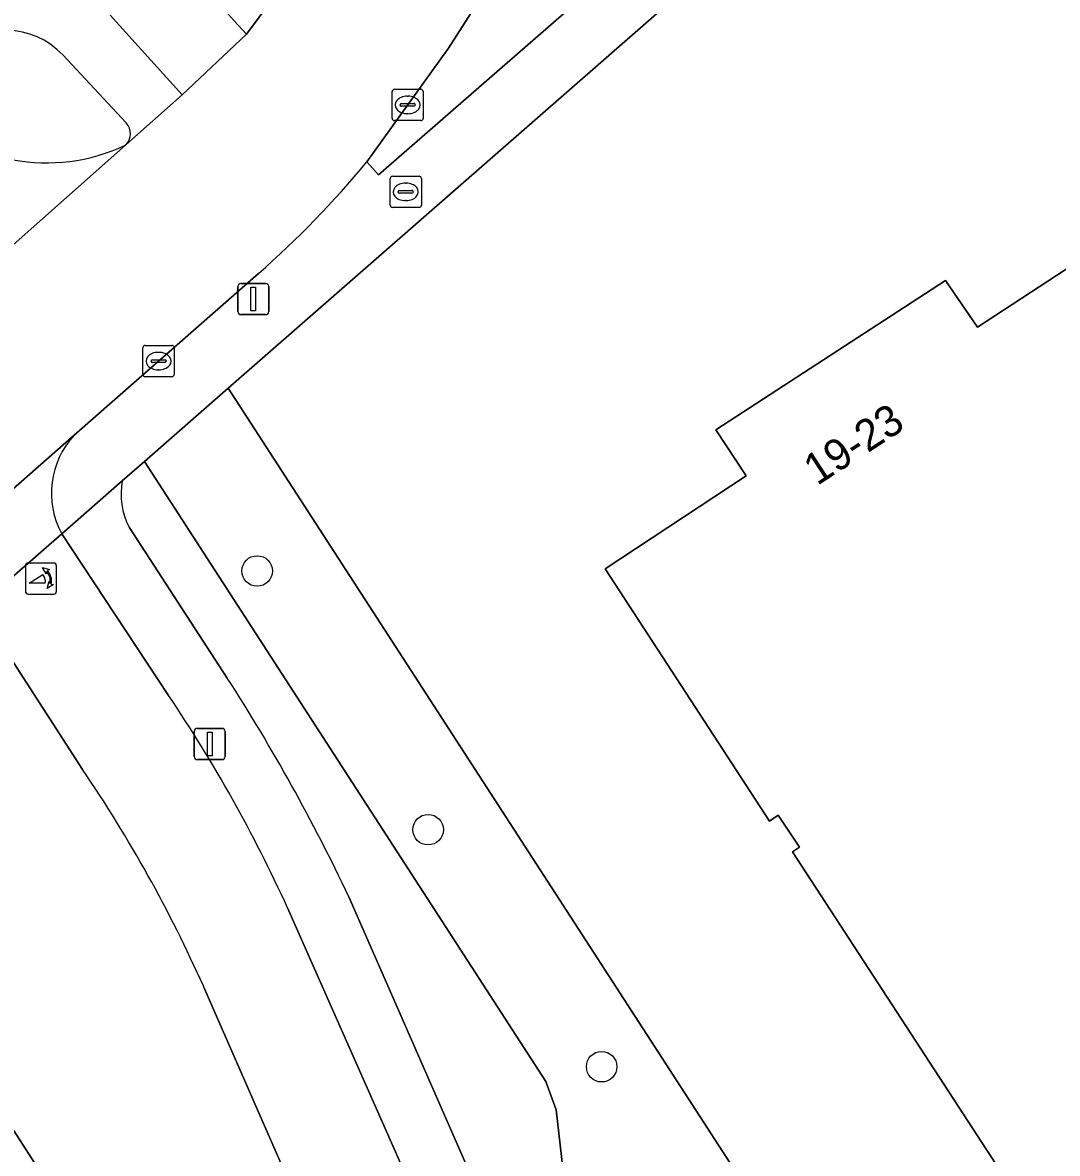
# Model space of a CAD drawing. Extents: x 157793 to 159380, y 380877 to 382313.
# Drawn here: x 159217.44 to 159250.58, y 382160.8 to 382197.02 of the extents above; entities that cross this region are included whole.
import ezdxf

# ---------------------------------------------------------------- set-up
doc = ezdxf.new("R2010")
doc.units = 0
for name, color, linetype in [('IMGEO_Boom', 7, 'Continuous'), ('IMGEO_Brandkraan', 7, 'Continuous'), ('IMGEO_Erf', 7, 'Continuous'), ('IMGEO_Fietspad_gesloten', 7, 'Continuous'), ('IMGEO_Fietspad_open', 7, 'Continuous'), ('IMGEO_Groenvoorziening', 7, 'Continuous'), ('IMGEO_Haag', 7, 'Continuous'), ('IMGEO_Kolk', 7, 'Continuous'), ('IMGEO_Lichtmast', 7, 'Continuous'), ('IMGEO_Pand', 7, 'Continuous'), ('IMGEO_Pand_nummerreeks', 7, 'Continuous'), ('IMGEO_Poller', 7, 'Continuous'), ('IMGEO_Rijbaan_lokaal_gesloten', 7, 'Continuous'), ('IMGEO_Rijbaan_lokaal_open', 7, 'Continuous'), ('IMGEO_Verkeerseiland_groen', 7, 'Continuous'), ('IMGEO_Voetpad_halfverhard', 7, 'Continuous'), ('IMGEO_Voetpad_open', 7, 'Continuous')]:
    doc.layers.add(name, color=color, linetype=linetype)

msp = doc.modelspace()

# ---------------------------------------------------------------- linework, layer by layer
at = {"layer": 'IMGEO_Boom'}
for centre in [(159224.951, 382179.455), (159230.426, 382171.168), (159235.983, 382163.576)]:
    msp.add_circle(centre, 0.489, dxfattribs=at)
at = {"layer": 'IMGEO_Brandkraan'}
for p, q in [((159229.285, 382192.097), (159230.137, 382192.097)), ((159229.21, 382191.171), (159229.21, 382192.023)), ((159229.698, 382191.877), (159229.723, 382191.877)), ((159230.211, 382192.023), (159230.211, 382191.171)), ((159229.469, 382191.591), (159229.469, 382191.603)), ((159229.907, 382191.554), (159229.509, 382191.554)), ((159229.512, 382191.64), (159229.91, 382191.64)), ((159229.953, 382191.603), (159229.953, 382191.591)), ((159230.137, 382191.097), (159229.285, 382191.097)), ((159229.721, 382191.317), (159229.696, 382191.317))]:
    msp.add_line(p, q, dxfattribs=at)
for points in [[(159229.285, 382192.097), (159230.137, 382192.097)], [(159229.21, 382191.171), (159229.21, 382192.023)], [(159230.211, 382192.023), (159230.211, 382191.171)], [(159230.137, 382191.097), (159229.285, 382191.097)]]:
    msp.add_lwpolyline(points, dxfattribs=at)
for centre, radius, start, end in [((159229.287, 382192.021), 0.0765, 91.552, 178.448), ((159229.287, 382192.021), 0.0765, 91.552, 178.448), ((159230.135, 382192.021), 0.0765, 1.552, 88.448), ((159230.135, 382192.021), 0.0765, 1.552, 88.448), ((159229.509, 382191.6), 0.0403, 85.8775, 175.7526), ((159229.506, 382191.59), 0.0366, 178.938, 274.7102), ((159229.91, 382191.597), 0.043, 264.8664, 352.4533), ((159229.914, 382191.602), 0.0386, 1.7309, 96.639), ((159229.287, 382191.173), 0.0765, 181.552, 268.448), ((159229.287, 382191.173), 0.0765, 181.552, 268.448), ((159230.135, 382191.173), 0.0765, 271.552, 358.448), ((159230.135, 382191.173), 0.0765, 271.552, 358.448)]:
    msp.add_arc(centre, radius, start, end, dxfattribs=at)
for centre, major_axis, ratio, start_param, end_param in [((159229.697, 382191.597), (-0.387, 0.002), 0.722429, 4.712389, 7.853982), ((159229.722, 382191.597), (-0.39, 0.002), 0.717154, 1.570796, 4.712389)]:
    msp.add_ellipse(centre, major_axis=major_axis, ratio=ratio, start_param=start_param, end_param=end_param, dxfattribs=at)
at = {"layer": 'IMGEO_Erf'}
msp.add_lwpolyline([(159273.46, 382227.052), (159262.537, 382218.172), (159258.885, 382215.328), (159243.409, 382202.263), (159224.02, 382185.305), (159248.879, 382146.934), (159248.983, 382146.773), (159253.801, 382139.337), (159252.103, 382135.468), (159252.561, 382134.725), (159253.095, 382134.034), (159253.698, 382133.402), (159254.363, 382132.837), (159254.495, 382132.738), (159257.812, 382129.836), (159267.138, 382126.989), (159279.357, 382144.025), (159285.052, 382153.529), (159292.103, 382164.388), (159293.234, 382167.208)], dxfattribs=at)
msp.add_lwpolyline([(159278.17, 382165.432), (159255.137, 382150.43), (159242.098, 382170.461), (159242.322, 382170.611), (159241.64, 382171.629), (159241.36, 382171.441), (159238.825, 382175.33), (159236.095, 382179.519), (159240.613, 382182.502), (159239.642, 382183.975), (159246.993, 382188.761), (159248.024, 382187.261), (159259.25, 382194.605), (159261.979, 382190.416), (159264.513, 382186.525), (159264.228, 382186.341), (159264.905, 382185.303), (159265.131, 382185.45)], close=True, dxfattribs=at)
at = {"layer": 'IMGEO_Fietspad_gesloten'}
for points in [[(159220.741, 382193.101), (159222.553, 382194.706), (159220.24, 382197.256)], [(159218.727, 382195.984), (159220.761, 382193.808)], [(159222.113, 382175.471), (159218.693, 382180.646), (159215.996, 382178.3), (159219.362, 382173.097)], [(159231.514, 382156.02), (159225.923, 382168.668)], [(159223.238, 382166.142), (159228.506, 382154.107)]]:
    msp.add_lwpolyline(points, dxfattribs=at)
for centre, radius, start, end in [((159216.874, 382194.23), 2.551, 43.4253, 132.7724), ((159220.386, 382193.465), 0.509, 314.3267, 42.4325), ((159183.126, 382149.168), 47.031, 24.4959, 34.0059), ((159181.883, 382147.652), 45.301, 24.0891, 34.1725)]:
    msp.add_arc(centre, radius, start, end, dxfattribs=at)
at = {"layer": 'IMGEO_Fietspad_open'}
for points in [[(159219.094, 382183.805), (159212.694, 382178.187)], [(159215.996, 382178.3), (159218.693, 382180.646)]]:
    msp.add_lwpolyline(points, dxfattribs=at)
msp.add_arc((159221.087, 382181.947), 2.725, 137.0107, 208.5205, dxfattribs=at)
at = {"layer": 'IMGEO_Groenvoorziening'}
for points in [[(159250.07, 382226.128), (159234.631, 382213.07), (159231.718, 382208.783), (159229.698, 382205.77), (159227.353, 382202.35), (159225.79, 382200.071), (159223.95, 382197.376), (159224.22, 382197.079), (159224.612, 382196.647), (159225.419, 382197.739), (159225.909, 382198.443)], [(159235.493, 382203.086), (159231.077, 382196.199), (159228.462, 382192.558), (159228.838, 382192.139), (159243.103, 382204.573), (159247.704, 382208.47)], [(159264.811, 382123.741), (159267.138, 382126.989), (159257.812, 382129.836), (159254.495, 382132.738), (159254.363, 382132.837), (159253.698, 382133.402), (159253.095, 382134.034), (159252.561, 382134.725), (159252.103, 382135.468), (159246.444, 382144.476), (159244.631, 382147.084), (159244.536, 382147.3), (159244.403, 382147.535), (159244.247, 382147.754), (159244.069, 382147.956), (159243.871, 382148.138), (159243.655, 382148.299), (159243.423, 382148.436), (159238.983, 382151.26), (159235.096, 382157.243), (159234.524, 382162.199), (159234.193, 382163.103), (159221.343, 382182.964), (159220.632, 382182.341)], [(159220.849, 382180.858), (159223.994, 382176.025)], [(159219.362, 382173.097), (159215.996, 382178.3), (159207.91, 382171.242), (159212.522, 382163.88), (159217.077, 382161.657), (159221.283, 382155.116)], [(159227.884, 382169.019), (159233.904, 382155.273)], [(159228.506, 382154.107), (159223.238, 382166.142)]]:
    msp.add_lwpolyline(points, dxfattribs=at)
for points in [[(159224.02, 382185.305), (159221.343, 382182.964), (159234.193, 382163.103), (159234.524, 382162.199), (159235.096, 382157.243), (159238.983, 382151.26), (159243.423, 382148.436), (159243.655, 382148.299), (159243.871, 382148.138), (159244.069, 382147.956), (159244.247, 382147.754), (159244.403, 382147.535), (159244.536, 382147.3), (159244.631, 382147.084), (159246.444, 382144.476), (159252.103, 382135.468), (159253.801, 382139.337), (159248.983, 382146.773), (159248.879, 382146.934)], [(159205.082, 382168.776), (159227.077, 382135.476), (159233.827, 382125.257), (159234.074, 382125.225), (159235.482, 382124.954), (159236.854, 382124.538), (159238.175, 382123.981), (159239.43, 382123.288), (159237.2, 382126.292), (159236.867, 382126.7), (159236.579, 382127.14), (159236.338, 382127.608), (159236.147, 382128.099), (159236.009, 382128.607), (159235.925, 382129.126), (159235.038, 382134.145), (159230.875, 382140.347), (159226.906, 382142.394), (159226.424, 382142.914), (159222.4, 382148.891), (159221.283, 382155.116), (159217.077, 382161.657), (159212.522, 382163.88), (159207.91, 382171.242)]]:
    msp.add_lwpolyline(points, close=True, dxfattribs=at)
for centre, radius, start, end in [((159222.904, 382181.916), 2.311, 169.4034, 207.2461), ((159173.026, 382143.142), 60.655, 25.25312, 32.82831), ((159181.883, 382147.652), 45.301, 24.0891, 34.1725)]:
    msp.add_arc(centre, radius, start, end, dxfattribs=at)
at = {"layer": 'IMGEO_Haag'}
msp.add_lwpolyline([(159250.07, 382226.128), (159234.631, 382213.07), (159231.718, 382208.783), (159229.698, 382205.77), (159227.353, 382202.35), (159225.79, 382200.071), (159223.95, 382197.376), (159224.22, 382197.079), (159224.612, 382196.647), (159225.419, 382197.739), (159225.909, 382198.443)], dxfattribs=at)
at = {"layer": 'IMGEO_Kolk'}
for p, q in [((159229.271, 382193.956), (159229.271, 382194.808)), ((159229.346, 382194.882), (159230.198, 382194.882)), ((159229.759, 382194.662), (159229.784, 382194.662)), ((159230.272, 382194.808), (159230.272, 382193.956)), ((159229.53, 382194.376), (159229.53, 382194.388)), ((159229.968, 382194.339), (159229.57, 382194.339)), ((159229.573, 382194.425), (159229.971, 382194.425)), ((159230.014, 382194.388), (159230.014, 382194.376)), ((159230.198, 382193.882), (159229.346, 382193.882)), ((159229.782, 382194.102), (159229.757, 382194.102)), ((159221.369, 382186.678), (159222.221, 382186.678)), ((159221.294, 382185.752), (159221.294, 382186.604)), ((159221.782, 382186.458), (159221.807, 382186.458)), ((159222.295, 382186.604), (159222.295, 382185.752)), ((159221.553, 382186.172), (159221.553, 382186.184)), ((159221.991, 382186.135), (159221.593, 382186.135)), ((159221.596, 382186.221), (159221.994, 382186.221)), ((159222.037, 382186.184), (159222.037, 382186.172)), ((159222.221, 382185.678), (159221.369, 382185.678)), ((159221.805, 382185.898), (159221.78, 382185.898))]:
    msp.add_line(p, q, dxfattribs=at)
for points in [[(159229.271, 382193.956), (159229.271, 382194.808)], [(159229.346, 382194.882), (159230.198, 382194.882)], [(159230.272, 382194.808), (159230.272, 382193.956)], [(159230.198, 382193.882), (159229.346, 382193.882)], [(159221.369, 382186.678), (159222.221, 382186.678)], [(159221.294, 382185.752), (159221.294, 382186.604)], [(159222.295, 382186.604), (159222.295, 382185.752)], [(159222.221, 382185.678), (159221.369, 382185.678)]]:
    msp.add_lwpolyline(points, dxfattribs=at)
for centre, radius, start, end in [((159229.348, 382194.806), 0.0765, 91.552, 178.448), ((159229.348, 382194.806), 0.0765, 91.552, 178.448), ((159230.196, 382194.806), 0.0765, 1.552, 88.448), ((159230.196, 382194.806), 0.0765, 1.552, 88.448), ((159229.57, 382194.385), 0.0403, 85.8775, 175.7526), ((159229.567, 382194.375), 0.0366, 178.938, 274.7102), ((159229.971, 382194.382), 0.043, 264.8664, 352.4533), ((159229.975, 382194.387), 0.0386, 1.7309, 96.639), ((159229.348, 382193.958), 0.0765, 181.552, 268.448), ((159229.348, 382193.958), 0.0765, 181.552, 268.448), ((159230.196, 382193.958), 0.0765, 271.552, 358.448), ((159230.196, 382193.958), 0.0765, 271.552, 358.448), ((159221.371, 382186.602), 0.0765, 91.552, 178.448), ((159221.371, 382186.602), 0.0765, 91.552, 178.448), ((159222.219, 382186.602), 0.0765, 1.552, 88.448), ((159222.219, 382186.602), 0.0765, 1.552, 88.448), ((159221.593, 382186.181), 0.0403, 85.8775, 175.7526), ((159221.59, 382186.171), 0.0366, 178.938, 274.7102), ((159221.994, 382186.178), 0.043, 264.8664, 352.4533), ((159221.998, 382186.183), 0.0386, 1.7309, 96.639), ((159221.371, 382185.754), 0.0765, 181.552, 268.448), ((159221.371, 382185.754), 0.0765, 181.552, 268.448), ((159222.219, 382185.754), 0.0765, 271.552, 358.448), ((159222.219, 382185.754), 0.0765, 271.552, 358.448)]:
    msp.add_arc(centre, radius, start, end, dxfattribs=at)
for centre, major_axis, ratio, start_param, end_param in [((159229.758, 382194.382), (-0.387, 0.002), 0.722429, 4.712389, 7.853982), ((159229.783, 382194.382), (-0.39, 0.002), 0.717154, 1.570796, 4.712389), ((159221.781, 382186.178), (-0.387, 0.002), 0.722429, 4.712389, 7.853982), ((159221.806, 382186.178), (-0.39, 0.002), 0.717154, 1.570796, 4.712389)]:
    msp.add_ellipse(centre, major_axis=major_axis, ratio=ratio, start_param=start_param, end_param=end_param, dxfattribs=at)
at = {"layer": 'IMGEO_Lichtmast'}
for p, q in [((159224.332, 382187.765), (159224.332, 382188.565)), ((159224.332, 382188.565), (159224.332, 382187.765)), ((159224.432, 382188.665), (159225.222, 382188.665)), ((159225.222, 382188.665), (159224.432, 382188.665)), ((159225.322, 382188.565), (159225.322, 382187.765)), ((159225.322, 382187.765), (159225.322, 382188.565)), ((159225.222, 382187.665), (159224.432, 382187.665)), ((159224.432, 382187.665), (159225.222, 382187.665)), ((159223.039, 382174.412), (159223.829, 382174.412)), ((159223.829, 382174.412), (159223.039, 382174.412)), ((159222.939, 382173.512), (159222.939, 382174.312)), ((159222.939, 382174.312), (159222.939, 382173.512)), ((159223.929, 382174.312), (159223.929, 382173.512)), ((159223.929, 382173.512), (159223.929, 382174.312)), ((159223.829, 382173.412), (159223.039, 382173.412)), ((159223.039, 382173.412), (159223.829, 382173.412))]:
    msp.add_line(p, q, dxfattribs=at)
for points in [[(159224.752, 382188.54), (159224.902, 382188.54), (159224.902, 382187.79), (159224.752, 382187.79), (159224.752, 382188.54)], [(159223.359, 382174.287), (159223.509, 382174.287), (159223.509, 382173.537), (159223.359, 382173.537), (159223.359, 382174.287)]]:
    msp.add_lwpolyline(points, dxfattribs=at)
for centre, start, end in [((159224.432, 382188.565), 90, 180), ((159224.432, 382188.565), 90, 180), ((159225.222, 382188.565), 0, 90), ((159225.222, 382188.565), 360, 90), ((159224.432, 382187.765), 180, 270), ((159224.432, 382187.765), 180, 270), ((159225.222, 382187.765), 270, 0), ((159225.222, 382187.765), 270, 0), ((159223.039, 382174.312), 90, 180), ((159223.039, 382174.312), 90, 180), ((159223.829, 382174.312), 0, 90), ((159223.829, 382174.312), 360, 90), ((159223.039, 382173.512), 180, 270), ((159223.039, 382173.512), 180, 270), ((159223.829, 382173.512), 270, 0), ((159223.829, 382173.512), 270, 0)]:
    msp.add_arc(centre, 0.1, start, end, dxfattribs=at)
at = {"layer": 'IMGEO_Pand'}
msp.add_lwpolyline([(159238.825, 382175.33), (159241.36, 382171.441), (159241.64, 382171.629), (159242.322, 382170.611), (159242.098, 382170.461), (159255.137, 382150.43), (159278.17, 382165.432), (159265.131, 382185.45), (159264.905, 382185.303), (159264.228, 382186.341), (159264.513, 382186.525), (159261.979, 382190.416), (159259.25, 382194.605), (159248.024, 382187.261), (159246.993, 382188.761), (159239.642, 382183.975), (159240.613, 382182.502), (159236.095, 382179.519)], close=True, dxfattribs=at)
at = {"layer": 'IMGEO_Poller'}
for p, q in [((159217.531, 382179.615), (159217.531, 382178.808)), ((159217.531, 382179.615), (159217.531, 382178.808)), ((159218.433, 382179.71), (159217.625, 382179.71)), ((159218.433, 382179.71), (159217.625, 382179.71)), ((159218.527, 382178.808), (159218.527, 382179.615)), ((159218.527, 382178.808), (159218.527, 382179.615)), ((159217.625, 382178.713), (159218.433, 382178.713)), ((159217.625, 382178.713), (159218.433, 382178.713))]:
    msp.add_line(p, q, dxfattribs=at)
for points in [[(159218.21, 382179.439), (159218.198, 382179.366), (159218.073, 382179.571)], [(159218.073, 382179.571), (159218.304, 382179.505), (159218.233, 382179.473)], [(159218.166, 382179.066), (159217.653, 382179.066), (159218.083, 382179.341)], [(159218.226, 382178.894), (159218.292, 382179.125), (159218.322, 382179.057)], [(159218.358, 382179.03), (159218.43, 382179.019), (159218.226, 382178.894)]]:
    msp.add_lwpolyline(points, dxfattribs=at)
for centre, radius, start, end in [((159217.625, 382179.615), 0.0946, 90, 180), ((159217.625, 382179.615), 0.0946, 90, 180), ((159217.852, 382179.126), 0.476, 351.7527, 41.1691), ((159217.852, 382179.126), 0.516, 349.3569, 42.2912), ((159218.433, 382179.615), 0.0946, 0, 90), ((159218.433, 382179.615), 0.0946, 0, 90), ((159217.838, 382179.116), 0.332, 351.3247, 42.4854), ((159217.625, 382178.808), 0.0946, 180, 270), ((159217.625, 382178.808), 0.0946, 180, 270), ((159218.433, 382178.808), 0.0946, 270, 0), ((159218.433, 382178.808), 0.0946, 270, 0)]:
    msp.add_arc(centre, radius, start, end, dxfattribs=at)
at = {"layer": 'IMGEO_Rijbaan_lokaal_gesloten'}
msp.add_lwpolyline([(159202.412, 382176.829), (159220.741, 382193.101)], dxfattribs=at)
msp.add_arc((159218.217, 382198.365), 5.838, 222.9426, 295.6167, dxfattribs=at)
at = {"layer": 'IMGEO_Rijbaan_lokaal_open'}
for points in [[(159231.077, 382196.199), (159235.493, 382203.086)], [(159225.909, 382198.443), (159225.419, 382197.739), (159224.612, 382196.647), (159222.553, 382194.706), (159220.741, 382193.101), (159202.412, 382176.829)], [(159228.462, 382192.558), (159231.077, 382196.199)], [(159202.965, 382170.17), (159204.827, 382171.537), (159208.638, 382174.671), (159212.694, 382178.187), (159219.094, 382183.805), (159224.99, 382188.984)]]:
    msp.add_lwpolyline(points, dxfattribs=at)
msp.add_arc((159204.903, 382211.972), 30.528, 311.1482, 320.5106, dxfattribs=at)
at = {"layer": 'IMGEO_Verkeerseiland_groen'}
msp.add_lwpolyline([(159220.761, 382193.808), (159218.727, 382195.984)], dxfattribs=at)
for centre, radius, start, end in [((159216.874, 382194.23), 2.551, 43.4253, 132.7724), ((159218.217, 382198.365), 5.838, 222.9426, 295.6167), ((159220.386, 382193.465), 0.509, 314.3267, 42.4325)]:
    msp.add_arc(centre, radius, start, end, dxfattribs=at)
at = {"layer": 'IMGEO_Voetpad_halfverhard'}
for points in [[(159220.632, 382182.341), (159218.693, 382180.646), (159222.113, 382175.471)], [(159223.994, 382176.025), (159220.849, 382180.858)], [(159233.904, 382155.273), (159227.884, 382169.019)], [(159225.923, 382168.668), (159231.514, 382156.02)]]:
    msp.add_lwpolyline(points, dxfattribs=at)
for centre, radius, start, end in [((159222.904, 382181.916), 2.311, 169.4034, 207.2461), ((159173.026, 382143.142), 60.655, 25.25312, 32.82831), ((159183.126, 382149.168), 47.031, 24.4959, 34.0059)]:
    msp.add_arc(centre, radius, start, end, dxfattribs=at)
at = {"layer": 'IMGEO_Voetpad_open'}
for points in [[(159340.985, 382273.705), (159332.715, 382268.839), (159327.987, 382266.064), (159323.162, 382263.086), (159314.88, 382258.059), (159308.214, 382253.94), (159299.724, 382248.41), (159297.159, 382246.648), (159292.186, 382243.456), (159283.908, 382237.483), (159281.567, 382235.774), (159277.166, 382232.525), (159272.073, 382228.618), (159268.388, 382225.644), (159264.514, 382222.561), (159260.613, 382219.315), (159257.41, 382216.79), (159247.704, 382208.47), (159243.103, 382204.573), (159228.838, 382192.139), (159228.462, 382192.558)], [(159218.693, 382180.646), (159220.632, 382182.341), (159221.343, 382182.964), (159224.02, 382185.305), (159243.409, 382202.263), (159258.885, 382215.328)], [(159220.24, 382197.256), (159222.553, 382194.706), (159224.612, 382196.647), (159224.22, 382197.079), (159223.95, 382197.376), (159220.641, 382201.021)], [(159224.99, 382188.984), (159219.094, 382183.805)]]:
    msp.add_lwpolyline(points, dxfattribs=at)
for centre, radius, start, end in [((159204.903, 382211.972), 30.528, 311.1482, 320.5106), ((159221.087, 382181.947), 2.725, 137.0107, 208.5205)]:
    msp.add_arc(centre, radius, start, end, dxfattribs=at)

# ---------------------------------------------------------------- texts
at = {"layer": 'IMGEO_Pand_nummerreeks'}
msp.add_text('19-23', height=1, rotation=33.0669, dxfattribs=at).set_placement((159242.883, 382182.171))

doc.saveas('drawing.dxf')
